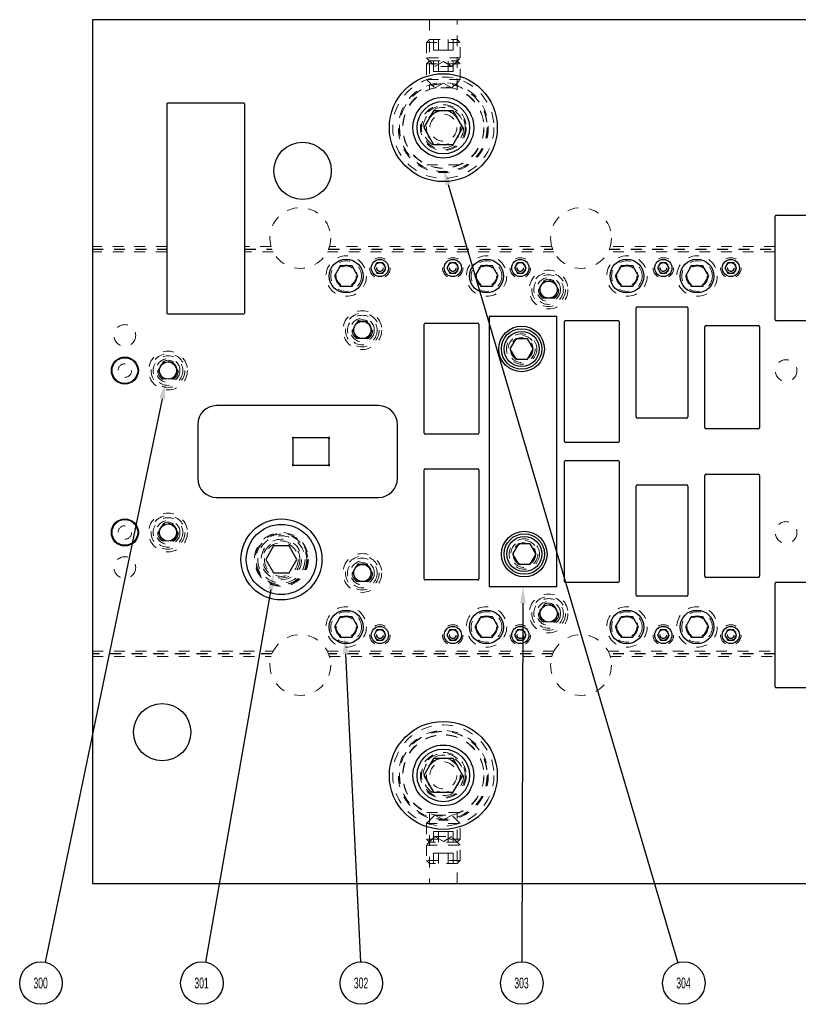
# Model space of a CAD drawing. Header units: inches. Extents: x 1802 to 2468, y -253 to -72.
# Tile 506 of 570: x 2281 to 2288, y -93 to -84. Entities that reach past the tile are written whole.
import ezdxf

# ---------------------------------------------------------------- set-up
doc = ezdxf.new("R2010")
doc.units = ezdxf.units.IN
doc.header["$LTSCALE"] = 0.5
doc.header["$MEASUREMENT"] = 0
doc.linetypes.add('HIDDEN', pattern=[0.225, 0.15, -0.075])
for name, color, linetype in [('SID-M-S', 105, 'Continuous'), ('ST1-M-S', 193, 'Continuous'), ('ST2-M-S', 193, 'Continuous'), ('SVE-M-S', 8, 'Continuous')]:
    doc.layers.add(name, color=color, linetype=linetype)
doc.styles.add('SLDTEXTSTYLE0', font='TXT', dxfattribs={"width": 0.595745})

msp = doc.modelspace()

# ---------------------------------------------------------------- linework, layer by layer
at = {"layer": 'SID-M-S'}
for p, q in [((2285.07425, -85.76897), (2287.20168, -92.97824)), ((2282.42519, -87.75388), (2281.34285, -92.97429)), ((2283.43107, -89.52177), (2282.82773, -92.97313)), ((2285.76715, -89.6491), (2285.75766, -92.9702)), ((2284.12526, -90.11687), (2284.26144, -92.97042))]:
    msp.add_line(p, q, dxfattribs=at)
for centre in [(2281.30292, -93.16689), (2282.79386, -93.16689), (2284.27082, -93.16689), (2285.75709, -93.16689), (2287.25735, -93.16689)]:
    msp.add_circle(centre, 0.1967, dxfattribs=at)
for points in [[(2285.04931, -85.77633), (2285.0301, -85.61935), (2285.04931, -85.77633), (2285.09919, -85.76161)], [(2282.39973, -87.7486), (2282.45686, -87.60113), (2282.39973, -87.7486), (2282.45065, -87.75916)], [(2283.40545, -89.51729), (2283.45793, -89.3681), (2283.40545, -89.51729), (2283.45668, -89.52625)], [(2285.74115, -89.64903), (2285.7676, -89.4931), (2285.74115, -89.64903), (2285.79315, -89.64918)], [(2284.09929, -90.11811), (2284.11782, -89.96104), (2284.09929, -90.11811), (2284.15123, -90.11563)]]:
    msp.add_solid(points, dxfattribs=at)
at = {"layer": 'ST1-M-S', "linetype": 'Continuous', "lineweight": 25}
for p, q in [((2281.7801, -84.2431), (2281.7801, -92.2431)), ((2297.0301, -84.2431), (2281.7801, -84.2431)), ((2282.4676, -85.0271), (2282.4676, -86.9571)), ((2283.1826, -85.0171), (2282.4776, -85.0171)), ((2283.1926, -86.9571), (2283.1926, -85.0271)), ((2288.1026, -87.0231), (2288.1026, -86.0631)), ((2288.1126, -86.0531), (2288.5976, -86.0531)), ((2286.8151, -87.9231), (2286.8151, -86.9131)), ((2286.8251, -86.9031), (2287.2851, -86.9031)), ((2287.2951, -86.9131), (2287.2951, -87.9231)), ((2282.4776, -86.9671), (2283.1826, -86.9671)), ((2284.8526, -88.0731), (2284.8526, -87.0631)), ((2284.8626, -87.0531), (2285.3476, -87.0531)), ((2285.3576, -87.0631), (2285.3576, -88.0731)), ((2286.1526, -88.1491), (2286.1526, -87.0391)), ((2286.1626, -87.0291), (2286.6476, -87.0291)), ((2286.6576, -87.0391), (2286.6576, -88.1491)), ((2287.4526, -88.02196), (2287.4526, -87.08696)), ((2287.4626, -87.07696), (2287.9476, -87.07696)), ((2287.9576, -87.08696), (2287.9576, -88.02196)), ((2288.5976, -87.0331), (2288.1126, -87.0331)), ((2284.4301, -87.8181), (2282.9301, -87.8181)), ((2282.7551, -87.9931), (2282.7551, -88.4931)), ((2284.6051, -88.4931), (2284.6051, -87.9931)), ((2287.2851, -87.9331), (2286.8251, -87.9331)), ((2285.3476, -88.0831), (2284.8626, -88.0831)), ((2287.9476, -88.03196), (2287.4626, -88.03196)), ((2283.63761, -88.12539), (2283.63761, -88.36082)), ((2283.9635, -88.1163), (2283.64669, -88.1163)), ((2283.97259, -88.36082), (2283.97259, -88.12539)), ((2286.6476, -88.1591), (2286.1626, -88.1591)), ((2283.64669, -88.3699), (2283.9635, -88.3699)), ((2286.1526, -89.4471), (2286.1526, -88.3371)), ((2286.1626, -88.3271), (2286.6476, -88.3271)), ((2286.6576, -88.3371), (2286.6576, -89.4471)), ((2284.8526, -89.4231), (2284.8526, -88.4131)), ((2284.8626, -88.4031), (2285.3476, -88.4031)), ((2285.3576, -88.4131), (2285.3576, -89.4231)), ((2287.4526, -89.39925), (2287.4526, -88.46425)), ((2287.4626, -88.45425), (2287.9476, -88.45425)), ((2287.9576, -88.46425), (2287.9576, -89.39925)), ((2286.8251, -88.5531), (2287.2851, -88.5531)), ((2286.8151, -89.5731), (2286.8151, -88.5631)), ((2287.2951, -88.5631), (2287.2951, -89.5731)), ((2282.9301, -88.6681), (2284.4301, -88.6681)), ((2285.3476, -89.4331), (2284.8626, -89.4331)), ((2286.6476, -89.4571), (2286.1626, -89.4571)), ((2287.9476, -89.40925), (2287.4626, -89.40925)), ((2288.1026, -90.4231), (2288.1026, -89.4631)), ((2288.1126, -89.4531), (2288.5976, -89.4531)), ((2287.2851, -89.5831), (2286.8251, -89.5831)), ((2288.5976, -90.4331), (2288.1126, -90.4331)), ((2281.7801, -92.2431), (2297.0301, -92.2431))]:
    msp.add_line(p, q, dxfattribs=at)
at = {"layer": 'ST1-M-S', "linetype": 'HIDDEN', "lineweight": 18}
for p, q in [((2284.9016, -84.2431), (2284.9016, -84.88903)), ((2285.1586, -84.88897), (2285.1586, -84.2431)), ((2282.4676, -86.3431), (2281.7801, -86.3431)), ((2281.7801, -86.3681), (2282.4676, -86.3681)), ((2283.43448, -86.3431), (2283.1926, -86.3431)), ((2283.1926, -86.3681), (2283.44292, -86.3681)), ((2283.96727, -86.3681), (2286.04292, -86.3681)), ((2286.03448, -86.3431), (2283.97572, -86.3431)), ((2286.56727, -86.3681), (2288.1026, -86.3681)), ((2288.1026, -86.3431), (2286.57572, -86.3431)), ((2281.7801, -86.3731), (2282.4676, -86.3731)), ((2282.4676, -86.3931), (2281.7801, -86.3931)), ((2283.1926, -86.3731), (2283.44493, -86.3731)), ((2283.45413, -86.3931), (2283.1926, -86.3931)), ((2286.05413, -86.3931), (2283.95607, -86.3931)), ((2283.96526, -86.3731), (2286.04493, -86.3731)), ((2288.1026, -86.3931), (2286.55607, -86.3931)), ((2286.56526, -86.3731), (2288.1026, -86.3731)), ((2281.7801, -90.0931), (2283.45413, -90.0931)), ((2283.95607, -90.0931), (2286.05413, -90.0931)), ((2286.55607, -90.0931), (2288.1026, -90.0931)), ((2283.44493, -90.1131), (2281.7801, -90.1131)), ((2283.44292, -90.1181), (2281.7801, -90.1181)), ((2281.7801, -90.1431), (2283.43448, -90.1431)), ((2286.04493, -90.1131), (2283.96526, -90.1131)), ((2286.04292, -90.1181), (2283.96727, -90.1181)), ((2283.97572, -90.1431), (2286.03448, -90.1431)), ((2288.1026, -90.1131), (2286.56526, -90.1131)), ((2288.1026, -90.1181), (2286.56727, -90.1181)), ((2286.57572, -90.1431), (2288.1026, -90.1431)), ((2284.9016, -91.59717), (2284.9016, -92.2431)), ((2285.1586, -92.2431), (2285.1586, -91.59723))]:
    msp.add_line(p, q, dxfattribs=at)
for centre, radius in [((2285.0301, -85.2431), 0.41625), ((2285.0301, -85.2431), 0.37625), ((2283.7051, -86.2656), 0.2815), ((2286.3051, -86.2656), 0.2815), ((2284.1301, -86.6181), 0.10156), ((2284.4426, -86.5431), 0.0315), ((2285.1176, -86.5431), 0.0315), ((2285.4301, -86.6181), 0.10156), ((2285.7426, -86.5431), 0.0315), ((2286.7301, -86.6181), 0.10156), ((2287.0676, -86.5431), 0.0315), ((2287.3801, -86.6181), 0.10156), ((2287.6926, -86.5431), 0.0315), ((2286.0051, -86.7431), 0.1795), ((2286.0051, -86.7431), 0.1105), ((2284.2801, -87.1181), 0.1795), ((2284.2801, -87.1181), 0.1105), ((2282.0801, -87.1681), 0.1005), ((2285.7551, -87.2931), 0.1005), ((2282.4801, -87.4931), 0.1795), ((2282.4801, -87.4931), 0.1105), ((2288.2051, -87.4931), 0.1005), ((2282.4801, -88.9931), 0.1795), ((2282.4801, -88.9931), 0.1105), ((2288.2051, -88.9931), 0.1005), ((2283.5301, -89.2431), 0.21875), ((2283.5301, -89.2431), 0.15625), ((2285.7801, -89.1931), 0.1005), ((2284.2801, -89.3681), 0.1795), ((2282.0801, -89.3181), 0.1005), ((2284.2801, -89.3681), 0.1105), ((2286.0051, -89.7431), 0.1795), ((2286.0051, -89.7431), 0.1105), ((2284.1301, -89.8681), 0.10156), ((2285.4301, -89.8681), 0.10156), ((2286.7301, -89.8681), 0.10156), ((2287.3801, -89.8681), 0.10156), ((2284.4426, -89.9431), 0.0315), ((2285.1176, -89.9431), 0.0315), ((2285.7426, -89.9431), 0.0315), ((2287.0676, -89.9431), 0.0315), ((2287.6926, -89.9431), 0.0315), ((2283.7051, -90.2206), 0.2815), ((2286.3051, -90.2206), 0.2815), ((2285.0301, -91.2431), 0.41625), ((2285.0301, -91.2431), 0.37625)]:
    msp.add_circle(centre, radius, dxfattribs=at)
at = {"layer": 'ST1-M-S', "linetype": 'Continuous', "lineweight": 25}
for centre, radius in [((2283.7263, -85.6431), 0.26565), ((2284.1301, -86.6181), 0.15625), ((2285.4301, -86.6181), 0.15625), ((2286.7301, -86.6181), 0.15625), ((2287.3801, -86.6181), 0.15625), ((2284.4426, -86.5431), 0.0795), ((2285.1176, -86.5431), 0.0795), ((2285.7426, -86.5431), 0.0795), ((2287.0676, -86.5431), 0.0795), ((2287.6926, -86.5431), 0.0795), ((2286.0051, -86.7431), 0.0795), ((2284.2801, -87.1181), 0.0795), ((2282.0801, -87.4931), 0.125), ((2282.4801, -87.4931), 0.0795), ((2282.0801, -88.9931), 0.125), ((2282.4801, -88.9931), 0.0795), ((2284.2801, -89.3681), 0.0795), ((2284.1301, -89.8681), 0.15625), ((2285.4301, -89.8681), 0.15625), ((2286.0051, -89.7431), 0.0795), ((2286.7301, -89.8681), 0.15625), ((2287.3801, -89.8681), 0.15625), ((2284.4426, -89.9431), 0.0795), ((2285.1176, -89.9431), 0.0795), ((2285.7426, -89.9431), 0.0795), ((2287.0676, -89.9431), 0.0795), ((2287.6926, -89.9431), 0.0795), ((2282.4263, -90.8431), 0.26565)]:
    msp.add_circle(centre, radius, dxfattribs=at)
for centre, radius, start, end in [((2282.4776, -85.0271), 0.01, 90, 180), ((2283.1826, -85.0271), 0.01, 0, 90), ((2288.1126, -86.0631), 0.01, 90, 180), ((2286.8251, -86.9131), 0.01, 90, 180), ((2287.2851, -86.9131), 0.01, 0, 90), ((2282.4776, -86.9571), 0.01, 180, 270), ((2283.1826, -86.9571), 0.01, 270, 0), ((2284.8626, -87.0631), 0.01, 90, 180), ((2285.3476, -87.0631), 0.01, 0, 90), ((2286.1626, -87.0391), 0.01, 90, 180), ((2286.6476, -87.0391), 0.01, 0, 90), ((2287.4626, -87.08696), 0.01, 90, 180), ((2287.9476, -87.08696), 0.01, 0, 90), ((2288.1126, -87.0231), 0.01, 180, 270), ((2282.9301, -87.9931), 0.175, 90, 180), ((2284.4301, -87.9931), 0.175, 0, 90), ((2286.8251, -87.9231), 0.01, 180, 270), ((2287.2851, -87.9231), 0.01, 270, 0), ((2284.8626, -88.0731), 0.01, 180, 270), ((2285.3476, -88.0731), 0.01, 270, 0), ((2287.4626, -88.02196), 0.01, 180, 270), ((2287.9476, -88.02196), 0.01, 270, 0), ((2283.63902, -88.11772), 0.005, 39.897888, 230.102112), ((2283.63261, -88.12539), 0.005, 0, 50.102112), ((2283.64669, -88.1113), 0.005, 219.897888, 270), ((2283.9635, -88.1113), 0.005, 270, 320.102112), ((2283.97117, -88.11772), 0.005, 309.897888, 140.102112), ((2283.97759, -88.12539), 0.005, 129.897888, 180), ((2286.1626, -88.1491), 0.01, 180, 270), ((2286.6476, -88.1491), 0.01, 270, 0), ((2283.63902, -88.36849), 0.005, 129.897888, 320.102112), ((2283.63261, -88.36082), 0.005, 309.897888, 0), ((2283.64669, -88.3749), 0.005, 90, 140.102112), ((2283.9635, -88.3749), 0.005, 39.897888, 90), ((2283.97117, -88.36849), 0.005, 219.897888, 50.102112), ((2283.97759, -88.36082), 0.005, 180, 230.102112), ((2286.1626, -88.3371), 0.01, 90, 180), ((2286.6476, -88.3371), 0.01, 0, 90), ((2284.8626, -88.4131), 0.01, 90, 180), ((2285.3476, -88.4131), 0.01, 0, 90), ((2287.4626, -88.46425), 0.01, 90, 180), ((2287.9476, -88.46425), 0.01, 0, 90), ((2282.9301, -88.4931), 0.175, 180, 270), ((2284.4301, -88.4931), 0.175, 270, 0), ((2286.8251, -88.5631), 0.01, 90, 180), ((2287.2851, -88.5631), 0.01, 0, 90), ((2284.8626, -89.4231), 0.01, 180, 270), ((2285.3476, -89.4231), 0.01, 270, 0), ((2286.1626, -89.4471), 0.01, 180, 270), ((2286.6476, -89.4471), 0.01, 270, 0), ((2287.4626, -89.39925), 0.01, 180, 270), ((2287.9476, -89.39925), 0.01, 270, 0), ((2288.1126, -89.4631), 0.01, 90, 180), ((2286.8251, -89.5731), 0.01, 180, 270), ((2287.2851, -89.5731), 0.01, 270, 0), ((2288.1126, -90.4231), 0.01, 180, 270)]:
    msp.add_arc(centre, radius, start, end, dxfattribs=at)
at = {"layer": 'ST1-M-S', "linetype": 'HIDDEN', "lineweight": 18}
for points, knots in [([(2283.97572, -86.3431), (2283.97563, -86.34341), (2283.97545, -86.34404), (2283.97403, -86.34887), (2283.97174, -86.35598), (2283.96874, -86.36447), (2283.96636, -86.37037), (2283.96526, -86.3731)], [0, 0, 0, 0, 0.2014834, 0.4028824, 0.6067425, 0.818021, 1, 1, 1, 1]), ([(2286.04493, -86.3731), (2286.04354, -86.36961), (2286.04075, -86.36263), (2286.03755, -86.35326), (2286.03546, -86.34652), (2286.03458, -86.34346), (2286.0345, -86.34319), (2286.03448, -86.3431)], [0, 0, 0, 0, 0.2318896, 0.4642469, 0.6844334, 0.892897, 1, 1, 1, 1]), ([(2283.96526, -90.1131), (2283.96666, -90.11659), (2283.96945, -90.12358), (2283.97264, -90.13295), (2283.97474, -90.13969), (2283.97562, -90.14275), (2283.97569, -90.14301), (2283.97572, -90.1431)], [0, 0, 0, 0, 0.2318896, 0.4642469, 0.6844334, 0.892897, 1, 1, 1, 1]), ([(2286.03448, -90.1431), (2286.03456, -90.14279), (2286.03474, -90.14217), (2286.03617, -90.13733), (2286.03846, -90.13022), (2286.04146, -90.12173), (2286.04383, -90.11583), (2286.04493, -90.1131)], [0, 0, 0, 0, 0.2014834, 0.4028824, 0.6067425, 0.818021, 1, 1, 1, 1])]:
    msp.add_open_spline(points, degree=3, knots=knots, dxfattribs=at)
at = {"layer": 'ST2-M-S', "linetype": 'HIDDEN', "lineweight": 18}
for p, q in [((2284.87644, -85.58654), (2285.18376, -85.58654)), ((2284.87644, -91.58654), (2285.18376, -91.58654))]:
    msp.add_line(p, q, dxfattribs=at)
at = {"layer": 'ST2-M-S', "linetype": 'Continuous', "lineweight": 25}
for p, q in [((2286.0801, -86.9931), (2285.4551, -86.9931)), ((2285.4551, -86.9931), (2285.4551, -89.4931)), ((2286.0801, -89.4931), (2286.0801, -86.9931)), ((2285.4551, -89.4931), (2286.0801, -89.4931))]:
    msp.add_line(p, q, dxfattribs=at)
at = {"layer": 'ST2-M-S', "linetype": 'HIDDEN', "lineweight": 18}
for centre, radius in [((2285.0301, -85.2431), 0.469), ((2285.0301, -85.2431), 0.40725), ((2285.0301, -85.2431), 0.406), ((2285.0301, -85.2431), 0.37625), ((2285.0301, -85.2431), 0.375), ((2285.0301, -85.2431), 0.2125), ((2285.0301, -85.2431), 0.15625), ((2285.0301, -85.2431), 0.125), ((2284.1301, -86.6181), 0.1415), ((2284.1301, -86.6181), 0.09375), ((2285.4301, -86.6181), 0.1415), ((2285.4301, -86.6181), 0.09375), ((2286.7301, -86.6181), 0.1415), ((2286.7301, -86.6181), 0.09375), ((2287.3801, -86.6181), 0.1415), ((2287.3801, -86.6181), 0.09375), ((2285.7551, -87.2931), 0.1405), ((2285.7801, -89.1931), 0.1405), ((2284.1301, -89.8681), 0.1415), ((2285.4301, -89.8681), 0.1415), ((2286.7301, -89.8681), 0.1415), ((2287.3801, -89.8681), 0.1415), ((2284.1301, -89.8681), 0.09375), ((2285.4301, -89.8681), 0.09375), ((2286.7301, -89.8681), 0.09375), ((2287.3801, -89.8681), 0.09375), ((2285.0301, -91.2431), 0.469), ((2285.0301, -91.2431), 0.40725), ((2285.0301, -91.2431), 0.406), ((2285.0301, -91.2431), 0.37625), ((2285.0301, -91.2431), 0.375), ((2285.0301, -91.2431), 0.2125), ((2285.0301, -91.2431), 0.15625), ((2285.0301, -91.2431), 0.125)]:
    msp.add_circle(centre, radius, dxfattribs=at)
at = {"layer": 'ST2-M-S', "linetype": 'Continuous', "lineweight": 25}
for centre in [(2285.7551, -87.2931), (2285.7801, -89.1931)]:
    msp.add_circle(centre, 0.211, dxfattribs=at)
at = {"layer": 'SVE-M-S', "linetype": 'HIDDEN', "lineweight": 18}
for p, q in [((2284.9016, -84.42566), (2284.87385, -84.45341)), ((2284.87385, -84.45341), (2285.18635, -84.45341)), ((2284.87385, -84.45341), (2284.87385, -84.59741)), ((2284.9016, -84.42566), (2285.1586, -84.42566)), ((2284.93992, -84.52408), (2284.93992, -84.42566)), ((2284.98501, -84.52408), (2284.98501, -84.42566)), ((2285.07519, -84.52408), (2285.07519, -84.42566)), ((2285.12028, -84.52408), (2285.12028, -84.42566)), ((2285.18635, -84.45341), (2285.1586, -84.42566)), ((2285.18635, -84.59741), (2285.18635, -84.45341)), ((2284.93992, -84.52408), (2284.98501, -84.52408)), ((2284.98501, -84.52408), (2285.07519, -84.52408)), ((2285.07519, -84.52408), (2285.12028, -84.52408)), ((2285.18635, -84.59741), (2284.87385, -84.59741)), ((2284.87385, -84.59741), (2284.9521, -84.67566)), ((2284.9016, -84.62566), (2284.87385, -84.65341)), ((2284.9016, -84.62566), (2285.1586, -84.62566)), ((2284.93992, -84.72408), (2284.93992, -84.62566)), ((2285.0301, -84.63063), (2284.9521, -84.67566)), ((2284.98501, -84.72408), (2284.98501, -84.62566)), ((2285.1081, -84.67566), (2285.0301, -84.63063)), ((2285.07519, -84.72408), (2285.07519, -84.62566)), ((2285.1081, -84.67566), (2285.18635, -84.59741)), ((2285.12028, -84.72408), (2285.12028, -84.62566)), ((2285.18635, -84.65341), (2285.1586, -84.62566)), ((2284.87385, -84.65341), (2285.18635, -84.65341)), ((2284.87385, -84.65341), (2284.87385, -84.79741)), ((2284.93992, -84.72408), (2284.98501, -84.72408)), ((2285.1081, -84.67566), (2284.9521, -84.67566)), ((2284.98501, -84.72408), (2285.07519, -84.72408)), ((2285.07519, -84.72408), (2285.12028, -84.72408)), ((2285.18635, -84.79741), (2285.18635, -84.65341)), ((2285.18635, -84.79741), (2284.87385, -84.79741)), ((2284.87385, -84.79741), (2284.9521, -84.87566)), ((2285.1081, -84.87566), (2285.18635, -84.79741)), ((2285.0301, -84.83063), (2284.9521, -84.87566)), ((2285.1081, -84.87566), (2284.9521, -84.87566)), ((2285.1081, -84.87566), (2285.0301, -84.83063)), ((2285.91489, -86.7431), (2285.95999, -86.66498)), ((2285.95999, -86.66498), (2286.0502, -86.66498)), ((2286.0502, -86.66498), (2286.09531, -86.7431)), ((2285.95999, -86.82123), (2285.91489, -86.7431)), ((2286.0502, -86.82123), (2285.95999, -86.82123)), ((2286.09531, -86.7431), (2286.0502, -86.82123)), ((2284.18989, -87.1181), (2284.23499, -87.03998)), ((2284.23499, -87.03998), (2284.3252, -87.03998)), ((2284.3252, -87.03998), (2284.37031, -87.1181)), ((2284.23499, -87.19623), (2284.18989, -87.1181)), ((2284.37031, -87.1181), (2284.3252, -87.19623)), ((2284.3252, -87.19623), (2284.23499, -87.19623)), ((2282.38989, -87.4931), (2282.43499, -87.41498)), ((2282.43499, -87.41498), (2282.5252, -87.41498)), ((2282.5252, -87.41498), (2282.57031, -87.4931)), ((2282.43499, -87.57123), (2282.38989, -87.4931)), ((2282.57031, -87.4931), (2282.5252, -87.57123)), ((2282.5252, -87.57123), (2282.43499, -87.57123)), ((2282.38989, -88.9931), (2282.43499, -88.91498)), ((2282.43499, -88.91498), (2282.5252, -88.91498)), ((2282.5252, -88.91498), (2282.57031, -88.9931)), ((2282.43499, -89.07123), (2282.38989, -88.9931)), ((2282.57031, -88.9931), (2282.5252, -89.07123)), ((2282.5252, -89.07123), (2282.43499, -89.07123)), ((2284.18989, -89.3681), (2284.23499, -89.28998)), ((2284.23499, -89.44623), (2284.18989, -89.3681)), ((2284.23499, -89.28998), (2284.3252, -89.28998)), ((2284.3252, -89.28998), (2284.37031, -89.3681)), ((2284.37031, -89.3681), (2284.3252, -89.44623)), ((2284.3252, -89.44623), (2284.23499, -89.44623)), ((2285.91489, -89.7431), (2285.95999, -89.66498)), ((2285.95999, -89.82123), (2285.91489, -89.7431)), ((2285.95999, -89.66498), (2286.0502, -89.66498)), ((2286.0502, -89.66498), (2286.09531, -89.7431)), ((2286.09531, -89.7431), (2286.0502, -89.82123)), ((2286.0502, -89.82123), (2285.95999, -89.82123)), ((2284.9521, -91.61054), (2284.87385, -91.68879)), ((2284.9521, -91.61054), (2285.1081, -91.61054)), ((2284.9521, -91.61054), (2285.0301, -91.65558)), ((2285.0301, -91.65558), (2285.1081, -91.61054)), ((2285.18635, -91.68879), (2285.1081, -91.61054)), ((2284.87385, -91.68879), (2285.18635, -91.68879)), ((2284.87385, -91.68879), (2284.87385, -91.83279)), ((2285.18635, -91.83279), (2285.18635, -91.68879)), ((2284.9521, -91.81054), (2284.87385, -91.88879)), ((2285.18635, -91.83279), (2284.87385, -91.83279)), ((2284.87385, -91.83279), (2284.9016, -91.86054)), ((2284.98501, -91.76212), (2284.93992, -91.76212)), ((2284.93992, -91.76212), (2284.93992, -91.86054)), ((2284.9521, -91.81054), (2285.1081, -91.81054)), ((2284.9521, -91.81054), (2285.0301, -91.85558)), ((2285.07519, -91.76212), (2284.98501, -91.76212)), ((2284.98501, -91.76212), (2284.98501, -91.86054)), ((2285.0301, -91.85558), (2285.1081, -91.81054)), ((2285.07519, -91.76212), (2285.07519, -91.86054)), ((2285.12028, -91.76212), (2285.07519, -91.76212)), ((2285.18635, -91.88879), (2285.1081, -91.81054)), ((2285.12028, -91.76212), (2285.12028, -91.86054)), ((2285.1586, -91.86054), (2285.18635, -91.83279)), ((2284.87385, -91.88879), (2285.18635, -91.88879)), ((2284.87385, -91.88879), (2284.87385, -92.03279)), ((2285.1586, -91.86054), (2284.9016, -91.86054)), ((2285.18635, -92.03279), (2285.18635, -91.88879)), ((2284.98501, -91.96212), (2284.93992, -91.96212)), ((2284.93992, -91.96212), (2284.93992, -92.06054)), ((2284.98501, -91.96212), (2284.98501, -92.06054)), ((2285.07519, -91.96212), (2284.98501, -91.96212)), ((2285.12028, -91.96212), (2285.07519, -91.96212)), ((2285.07519, -91.96212), (2285.07519, -92.06054)), ((2285.12028, -91.96212), (2285.12028, -92.06054)), ((2285.18635, -92.03279), (2284.87385, -92.03279)), ((2284.87385, -92.03279), (2284.9016, -92.06054)), ((2285.1586, -92.06054), (2284.9016, -92.06054)), ((2285.1586, -92.06054), (2285.18635, -92.03279))]:
    msp.add_line(p, q, dxfattribs=at)
at = {"layer": 'SVE-M-S', "linetype": 'Continuous', "lineweight": 25}
for p, q in [((2284.94003, -85.0871), (2284.84996, -85.2431)), ((2285.12016, -85.0871), (2284.94003, -85.0871)), ((2285.21023, -85.2431), (2285.12016, -85.0871)), ((2284.84996, -85.2431), (2284.94003, -85.3991)), ((2285.12016, -85.3991), (2285.21023, -85.2431)), ((2284.94003, -85.3991), (2285.12016, -85.3991)), ((2284.07597, -86.52435), (2284.02184, -86.6181)), ((2284.18422, -86.52435), (2284.07597, -86.52435)), ((2284.23835, -86.6181), (2284.18422, -86.52435)), ((2284.41555, -86.49625), (2284.3885, -86.5431)), ((2284.3885, -86.5431), (2284.41555, -86.58995)), ((2284.46965, -86.49625), (2284.41555, -86.49625)), ((2284.4967, -86.5431), (2284.46965, -86.49625)), ((2284.46965, -86.58995), (2284.4967, -86.5431)), ((2285.09055, -86.49625), (2285.0635, -86.5431)), ((2285.0635, -86.5431), (2285.09055, -86.58995)), ((2285.14465, -86.49625), (2285.09055, -86.49625)), ((2285.1717, -86.5431), (2285.14465, -86.49625)), ((2285.14465, -86.58995), (2285.1717, -86.5431)), ((2285.37597, -86.52435), (2285.32184, -86.6181)), ((2285.37597, -86.52435), (2285.32184, -86.6181)), ((2285.48422, -86.52435), (2285.37597, -86.52435)), ((2285.48422, -86.52435), (2285.37597, -86.52435)), ((2285.53835, -86.6181), (2285.48422, -86.52435)), ((2285.53835, -86.6181), (2285.48422, -86.52435)), ((2285.71555, -86.49625), (2285.6885, -86.5431)), ((2285.6885, -86.5431), (2285.71555, -86.58995)), ((2285.76965, -86.49625), (2285.71555, -86.49625)), ((2285.7967, -86.5431), (2285.76965, -86.49625)), ((2285.76965, -86.58995), (2285.7967, -86.5431)), ((2286.67597, -86.52435), (2286.62184, -86.6181)), ((2286.78422, -86.52435), (2286.67597, -86.52435)), ((2286.83835, -86.6181), (2286.78422, -86.52435)), ((2287.04055, -86.49625), (2287.0135, -86.5431)), ((2287.0135, -86.5431), (2287.04055, -86.58995)), ((2287.09465, -86.49625), (2287.04055, -86.49625)), ((2287.1217, -86.5431), (2287.09465, -86.49625)), ((2287.09465, -86.58995), (2287.1217, -86.5431)), ((2287.32597, -86.52435), (2287.27184, -86.6181)), ((2287.43422, -86.52435), (2287.32597, -86.52435)), ((2287.48835, -86.6181), (2287.43422, -86.52435)), ((2287.66555, -86.49625), (2287.6385, -86.5431)), ((2287.6385, -86.5431), (2287.66555, -86.58995)), ((2287.71965, -86.49625), (2287.66555, -86.49625)), ((2287.7467, -86.5431), (2287.71965, -86.49625)), ((2287.71965, -86.58995), (2287.7467, -86.5431)), ((2284.02184, -86.6181), (2284.07597, -86.71185)), ((2284.18422, -86.71185), (2284.23835, -86.6181)), ((2284.41555, -86.58995), (2284.46965, -86.58995)), ((2285.09055, -86.58995), (2285.14465, -86.58995)), ((2285.32184, -86.6181), (2285.37597, -86.71185)), ((2285.32184, -86.6181), (2285.37597, -86.71185)), ((2285.48422, -86.71185), (2285.53835, -86.6181)), ((2285.48422, -86.71185), (2285.53835, -86.6181)), ((2285.71555, -86.58995), (2285.76965, -86.58995)), ((2286.62184, -86.6181), (2286.67597, -86.71185)), ((2286.78422, -86.71185), (2286.83835, -86.6181)), ((2287.04055, -86.58995), (2287.09465, -86.58995)), ((2287.27184, -86.6181), (2287.32597, -86.71185)), ((2287.43422, -86.71185), (2287.48835, -86.6181)), ((2287.66555, -86.58995), (2287.71965, -86.58995)), ((2284.07597, -86.71185), (2284.18422, -86.71185)), ((2285.37597, -86.71185), (2285.48422, -86.71185)), ((2285.37597, -86.71185), (2285.48422, -86.71185)), ((2286.67597, -86.71185), (2286.78422, -86.71185)), ((2287.32597, -86.71185), (2287.43422, -86.71185)), ((2285.70097, -87.19935), (2285.64684, -87.2931)), ((2285.80922, -87.19935), (2285.70097, -87.19935)), ((2285.86335, -87.2931), (2285.80922, -87.19935)), ((2285.64684, -87.2931), (2285.70097, -87.38685)), ((2285.80922, -87.38685), (2285.86335, -87.2931)), ((2285.70097, -87.38685), (2285.80922, -87.38685)), ((2285.72597, -89.09935), (2285.67184, -89.1931)), ((2285.83422, -89.09935), (2285.72597, -89.09935)), ((2285.88835, -89.1931), (2285.83422, -89.09935)), ((2283.45793, -89.1181), (2283.38576, -89.2431)), ((2283.60227, -89.1181), (2283.45793, -89.1181)), ((2283.67443, -89.2431), (2283.60227, -89.1181)), ((2285.67184, -89.1931), (2285.72597, -89.28685)), ((2285.83422, -89.28685), (2285.88835, -89.1931)), ((2283.38576, -89.2431), (2283.45793, -89.3681)), ((2283.60227, -89.3681), (2283.67443, -89.2431)), ((2285.72597, -89.28685), (2285.83422, -89.28685)), ((2283.45793, -89.3681), (2283.60227, -89.3681)), ((2284.07597, -89.77435), (2284.02184, -89.8681)), ((2284.18422, -89.77435), (2284.07597, -89.77435)), ((2284.23835, -89.8681), (2284.18422, -89.77435)), ((2285.37597, -89.77435), (2285.32184, -89.8681)), ((2285.37597, -89.77435), (2285.32184, -89.8681)), ((2285.48422, -89.77435), (2285.37597, -89.77435)), ((2285.48422, -89.77435), (2285.37597, -89.77435)), ((2285.53835, -89.8681), (2285.48422, -89.77435)), ((2285.53835, -89.8681), (2285.48422, -89.77435)), ((2286.67597, -89.77435), (2286.62184, -89.8681)), ((2286.78422, -89.77435), (2286.67597, -89.77435)), ((2286.83835, -89.8681), (2286.78422, -89.77435)), ((2287.32597, -89.77435), (2287.27184, -89.8681)), ((2287.43422, -89.77435), (2287.32597, -89.77435)), ((2287.48835, -89.8681), (2287.43422, -89.77435)), ((2284.02184, -89.8681), (2284.07597, -89.96185)), ((2284.18422, -89.96185), (2284.23835, -89.8681)), ((2284.41555, -89.89625), (2284.3885, -89.9431)), ((2284.46965, -89.89625), (2284.41555, -89.89625)), ((2284.4967, -89.9431), (2284.46965, -89.89625)), ((2285.09055, -89.89625), (2285.0635, -89.9431)), ((2285.14465, -89.89625), (2285.09055, -89.89625)), ((2285.1717, -89.9431), (2285.14465, -89.89625)), ((2285.32184, -89.8681), (2285.37597, -89.96185)), ((2285.32184, -89.8681), (2285.37597, -89.96185)), ((2285.48422, -89.96185), (2285.53835, -89.8681)), ((2285.48422, -89.96185), (2285.53835, -89.8681)), ((2285.71555, -89.89625), (2285.6885, -89.9431)), ((2285.76965, -89.89625), (2285.71555, -89.89625)), ((2285.7967, -89.9431), (2285.76965, -89.89625)), ((2286.62184, -89.8681), (2286.67597, -89.96185)), ((2286.78422, -89.96185), (2286.83835, -89.8681)), ((2287.04055, -89.89625), (2287.0135, -89.9431)), ((2287.09465, -89.89625), (2287.04055, -89.89625)), ((2287.1217, -89.9431), (2287.09465, -89.89625)), ((2287.27184, -89.8681), (2287.32597, -89.96185)), ((2287.43422, -89.96185), (2287.48835, -89.8681)), ((2287.66555, -89.89625), (2287.6385, -89.9431)), ((2287.71965, -89.89625), (2287.66555, -89.89625)), ((2287.7467, -89.9431), (2287.71965, -89.89625)), ((2284.07597, -89.96185), (2284.18422, -89.96185)), ((2284.3885, -89.9431), (2284.41555, -89.98995)), ((2284.41555, -89.98995), (2284.46965, -89.98995)), ((2284.46965, -89.98995), (2284.4967, -89.9431)), ((2285.0635, -89.9431), (2285.09055, -89.98995)), ((2285.09055, -89.98995), (2285.14465, -89.98995)), ((2285.14465, -89.98995), (2285.1717, -89.9431)), ((2285.37597, -89.96185), (2285.48422, -89.96185)), ((2285.37597, -89.96185), (2285.48422, -89.96185)), ((2285.6885, -89.9431), (2285.71555, -89.98995)), ((2285.71555, -89.98995), (2285.76965, -89.98995)), ((2285.76965, -89.98995), (2285.7967, -89.9431)), ((2286.67597, -89.96185), (2286.78422, -89.96185)), ((2287.0135, -89.9431), (2287.04055, -89.98995)), ((2287.04055, -89.98995), (2287.09465, -89.98995)), ((2287.09465, -89.98995), (2287.1217, -89.9431)), ((2287.32597, -89.96185), (2287.43422, -89.96185)), ((2287.6385, -89.9431), (2287.66555, -89.98995)), ((2287.66555, -89.98995), (2287.71965, -89.98995)), ((2287.71965, -89.98995), (2287.7467, -89.9431)), ((2284.94003, -91.0871), (2284.84996, -91.2431)), ((2285.12016, -91.0871), (2284.94003, -91.0871)), ((2285.21023, -91.2431), (2285.12016, -91.0871)), ((2284.84996, -91.2431), (2284.94003, -91.3991)), ((2285.12016, -91.3991), (2285.21023, -91.2431)), ((2284.94003, -91.3991), (2285.12016, -91.3991))]:
    msp.add_line(p, q, dxfattribs=at)
for centre, radius in [((2285.0301, -85.2431), 0.5), ((2285.0301, -85.2431), 0.28125), ((2285.0301, -85.2431), 0.24375), ((2284.1301, -86.6181), 0.15625), ((2285.4301, -86.6181), 0.15625), ((2285.4301, -86.6181), 0.15625), ((2286.7301, -86.6181), 0.15625), ((2287.3801, -86.6181), 0.15625), ((2284.4426, -86.5431), 0.0795), ((2285.1176, -86.5431), 0.0795), ((2285.7426, -86.5431), 0.0795), ((2287.0676, -86.5431), 0.0795), ((2287.6926, -86.5431), 0.0795), ((2285.7551, -87.2931), 0.1875), ((2285.7551, -87.2931), 0.1625), ((2282.0801, -87.4931), 0.11888), ((2282.0801, -88.9931), 0.11888), ((2283.5301, -89.2431), 0.375), ((2283.5301, -89.2431), 0.325), ((2285.7801, -89.1931), 0.1875), ((2285.7801, -89.1931), 0.1625), ((2284.1301, -89.8681), 0.15625), ((2285.4301, -89.8681), 0.15625), ((2285.4301, -89.8681), 0.15625), ((2286.7301, -89.8681), 0.15625), ((2287.3801, -89.8681), 0.15625), ((2284.4426, -89.9431), 0.0795), ((2285.1176, -89.9431), 0.0795), ((2285.7426, -89.9431), 0.0795), ((2287.0676, -89.9431), 0.0795), ((2287.6926, -89.9431), 0.0795), ((2285.0301, -91.2431), 0.5), ((2285.0301, -91.2431), 0.28125), ((2285.0301, -91.2431), 0.24375)]:
    msp.add_circle(centre, radius, dxfattribs=at)
at = {"layer": 'SVE-M-S', "linetype": 'HIDDEN', "lineweight": 18}
for centre, radius in [((2285.0301, -85.2431), 0.20313), ((2285.0301, -85.2431), 0.1875), ((2285.0301, -85.2431), 0.16072), ((2285.0301, -85.2431), 0.16045), ((2285.0301, -85.2431), 0.15993), ((2284.1301, -86.6181), 0.1875), ((2284.4426, -86.5431), 0.095), ((2285.1176, -86.5431), 0.095), ((2285.4301, -86.6181), 0.1875), ((2285.4301, -86.6181), 0.1875), ((2285.7426, -86.5431), 0.095), ((2286.7301, -86.6181), 0.1875), ((2287.0676, -86.5431), 0.095), ((2287.3801, -86.6181), 0.1875), ((2287.6926, -86.5431), 0.095), ((2284.1301, -86.6181), 0.0935), ((2284.4426, -86.5431), 0.05205), ((2284.4426, -86.5431), 0.05165), ((2284.4426, -86.5431), 0.04905), ((2284.4426, -86.5431), 0.0475), ((2284.4426, -86.5431), 0.03), ((2285.1176, -86.5431), 0.05205), ((2285.1176, -86.5431), 0.05165), ((2285.1176, -86.5431), 0.04905), ((2285.1176, -86.5431), 0.0475), ((2285.1176, -86.5431), 0.03), ((2285.4301, -86.6181), 0.0935), ((2285.4301, -86.6181), 0.0935), ((2285.7426, -86.5431), 0.05205), ((2285.7426, -86.5431), 0.05165), ((2285.7426, -86.5431), 0.04905), ((2285.7426, -86.5431), 0.0475), ((2285.7426, -86.5431), 0.03), ((2286.7301, -86.6181), 0.0935), ((2287.0676, -86.5431), 0.05205), ((2287.0676, -86.5431), 0.05165), ((2287.0676, -86.5431), 0.04905), ((2287.0676, -86.5431), 0.0475), ((2287.0676, -86.5431), 0.03), ((2287.3801, -86.6181), 0.0935), ((2287.6926, -86.5431), 0.05205), ((2287.6926, -86.5431), 0.05165), ((2287.6926, -86.5431), 0.04905), ((2287.6926, -86.5431), 0.0475), ((2287.6926, -86.5431), 0.03), ((2286.0051, -86.7431), 0.156), ((2286.0051, -86.7431), 0.137), ((2286.0051, -86.7431), 0.095), ((2286.0051, -86.7431), 0.08397), ((2286.0051, -86.7431), 0.0837), ((2286.0051, -86.7431), 0.08318), ((2284.2801, -87.1181), 0.156), ((2284.2801, -87.1181), 0.137), ((2284.2801, -87.1181), 0.095), ((2284.2801, -87.1181), 0.08397), ((2284.2801, -87.1181), 0.0837), ((2284.2801, -87.1181), 0.08318), ((2285.7551, -87.2931), 0.125), ((2285.7551, -87.2931), 0.10497), ((2285.7551, -87.2931), 0.1047), ((2285.7551, -87.2931), 0.10418), ((2282.4801, -87.4931), 0.156), ((2282.4801, -87.4931), 0.137), ((2282.0801, -87.4931), 0.063), ((2282.4801, -87.4931), 0.095), ((2282.4801, -87.4931), 0.08397), ((2282.4801, -87.4931), 0.0837), ((2282.4801, -87.4931), 0.08318), ((2282.4801, -88.9931), 0.156), ((2282.4801, -88.9931), 0.137), ((2282.4801, -88.9931), 0.095), ((2282.4801, -88.9931), 0.08397), ((2282.4801, -88.9931), 0.0837), ((2282.4801, -88.9931), 0.08318), ((2282.0801, -88.9931), 0.063), ((2283.5301, -89.2431), 0.25), ((2283.5301, -89.2431), 0.24219), ((2283.5301, -89.2431), 0.23438), ((2283.5301, -89.2431), 0.1875), ((2283.5301, -89.2431), 0.17188), ((2285.7801, -89.1931), 0.125), ((2285.7801, -89.1931), 0.10497), ((2285.7801, -89.1931), 0.1047), ((2285.7801, -89.1931), 0.10418), ((2284.2801, -89.3681), 0.156), ((2284.2801, -89.3681), 0.137), ((2284.2801, -89.3681), 0.095), ((2284.2801, -89.3681), 0.08397), ((2284.2801, -89.3681), 0.0837), ((2284.2801, -89.3681), 0.08318), ((2286.0051, -89.7431), 0.156), ((2286.0051, -89.7431), 0.137), ((2286.0051, -89.7431), 0.095), ((2284.1301, -89.8681), 0.1875), ((2285.4301, -89.8681), 0.1875), ((2285.4301, -89.8681), 0.1875), ((2286.0051, -89.7431), 0.08397), ((2286.0051, -89.7431), 0.0837), ((2286.0051, -89.7431), 0.08318), ((2286.7301, -89.8681), 0.1875), ((2287.3801, -89.8681), 0.1875), ((2284.1301, -89.8681), 0.0935), ((2285.4301, -89.8681), 0.0935), ((2285.4301, -89.8681), 0.0935), ((2286.7301, -89.8681), 0.0935), ((2287.3801, -89.8681), 0.0935), ((2284.4426, -89.9431), 0.095), ((2284.4426, -89.9431), 0.05205), ((2284.4426, -89.9431), 0.05165), ((2284.4426, -89.9431), 0.04905), ((2284.4426, -89.9431), 0.0475), ((2284.4426, -89.9431), 0.03), ((2285.1176, -89.9431), 0.095), ((2285.1176, -89.9431), 0.05205), ((2285.1176, -89.9431), 0.05165), ((2285.1176, -89.9431), 0.04905), ((2285.1176, -89.9431), 0.0475), ((2285.1176, -89.9431), 0.03), ((2285.7426, -89.9431), 0.095), ((2285.7426, -89.9431), 0.05205), ((2285.7426, -89.9431), 0.05165), ((2285.7426, -89.9431), 0.04905), ((2285.7426, -89.9431), 0.0475), ((2285.7426, -89.9431), 0.03), ((2287.0676, -89.9431), 0.095), ((2287.0676, -89.9431), 0.05205), ((2287.0676, -89.9431), 0.05165), ((2287.0676, -89.9431), 0.04905), ((2287.0676, -89.9431), 0.0475), ((2287.0676, -89.9431), 0.03), ((2287.6926, -89.9431), 0.095), ((2287.6926, -89.9431), 0.05205), ((2287.6926, -89.9431), 0.05165), ((2287.6926, -89.9431), 0.04905), ((2287.6926, -89.9431), 0.0475), ((2287.6926, -89.9431), 0.03), ((2285.0301, -91.2431), 0.20313), ((2285.0301, -91.2431), 0.1875), ((2285.0301, -91.2431), 0.16072), ((2285.0301, -91.2431), 0.16045), ((2285.0301, -91.2431), 0.15993)]:
    msp.add_circle(centre, radius, dxfattribs=at)

# ---------------------------------------------------------------- texts
at = {"layer": 'SID-M-S', "char_height": 0.1, "attachment_point": 2, "style": 'SLDTEXTSTYLE0'}
for s, insert in [('300', (2281.2999, -93.11634)), ('301', (2282.79083, -93.11634)), ('302', (2284.2678, -93.11634)), ('303', (2285.75407, -93.11634)), ('304', (2287.25433, -93.11634))]:
    msp.add_mtext(s, dxfattribs=dict(at, insert=insert))

doc.saveas('drawing.dxf')
